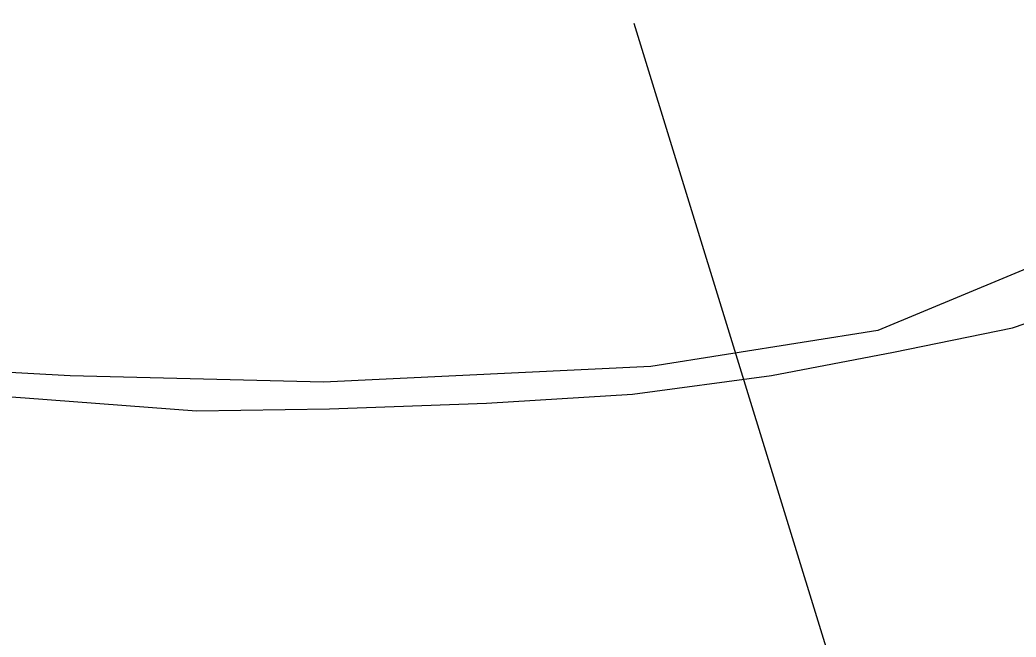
# Model space of a CAD drawing. Extents: x -754731 to -751381, y -1060564 to -1058101.
# Drawn here: x -753936.7 to -753725, y -1058879.2 to -1058748.1 of the extents above; entities that cross this region are included whole.
import ezdxf

# ---------------------------------------------------------------- set-up
doc = ezdxf.new("R2010")
doc.units = 0
for name, color, linetype in [('Hranice parcel', 7, 'Continuous'), ('Polygon ku', 7, 'Continuous'), ('Polygon parcely', 7, 'Continuous'), ('Poz předměty', 7, 'Continuous'), ('Vnitřní kresba', 7, 'Continuous')]:
    doc.layers.add(name, color=color, linetype=linetype)

msp = doc.modelspace()

# ---------------------------------------------------------------- linework, layer by layer
at = {"layer": 'Hranice parcel'}
msp.add_lwpolyline([(-753610.39, -1058746.55), (-753672.95, -1058780.24), (-753754.33, -1058814.07), (-753802.57, -1058821.73), (-753872.15, -1058825.09), (-753926.01, -1058823.75), (-754098.27, -1058814.21)], dxfattribs=at)
at = {"layer": 'Polygon ku'}
msp.add_lwpolyline([(-753610.39, -1058746.55), (-753672.95, -1058780.24), (-753754.33, -1058814.07), (-753802.57, -1058821.73), (-753872.15, -1058825.09), (-753926.01, -1058823.75), (-754098.27, -1058814.21)], dxfattribs=at)
at = {"layer": 'Polygon parcely'}
msp.add_lwpolyline([(-753381.65, -1058537.15), (-753408.41, -1058572.26), (-753415.65, -1058583.13), (-753435.99, -1058613.69), (-753473.16, -1058652.76), (-753498.8, -1058674.51), (-753550.54, -1058714.31), (-753610.39, -1058746.55), (-753672.95, -1058780.24), (-753754.33, -1058814.07), (-753802.57, -1058821.73), (-753872.15, -1058825.09), (-753926.01, -1058823.75), (-754098.27, -1058814.21)], dxfattribs=at)
at = {"layer": 'Poz předměty'}
msp.add_line((-753806.21, -1058748.84), (-753732.6, -1058987.81), dxfattribs=at)
at = {"layer": 'Vnitřní kresba'}
for p, q in [((-753725.74, -1058813.56), (-753694.8, -1058802.98)), ((-753750.98, -1058818.71), (-753725.74, -1058813.56)), ((-753776.97, -1058823.62), (-753750.98, -1058818.71)), ((-753806.47, -1058827.65), (-753776.97, -1058823.62)), ((-753968.15, -1058826.19), (-753935.56, -1058828.4)), ((-753935.56, -1058828.4), (-753899.18, -1058831.16)), ((-753837.52, -1058829.54), (-753806.47, -1058827.65)), ((-753870.89, -1058830.73), (-753837.52, -1058829.54)), ((-753899.18, -1058831.16), (-753870.89, -1058830.73))]:
    msp.add_line(p, q, dxfattribs=at)

doc.saveas('drawing.dxf')
